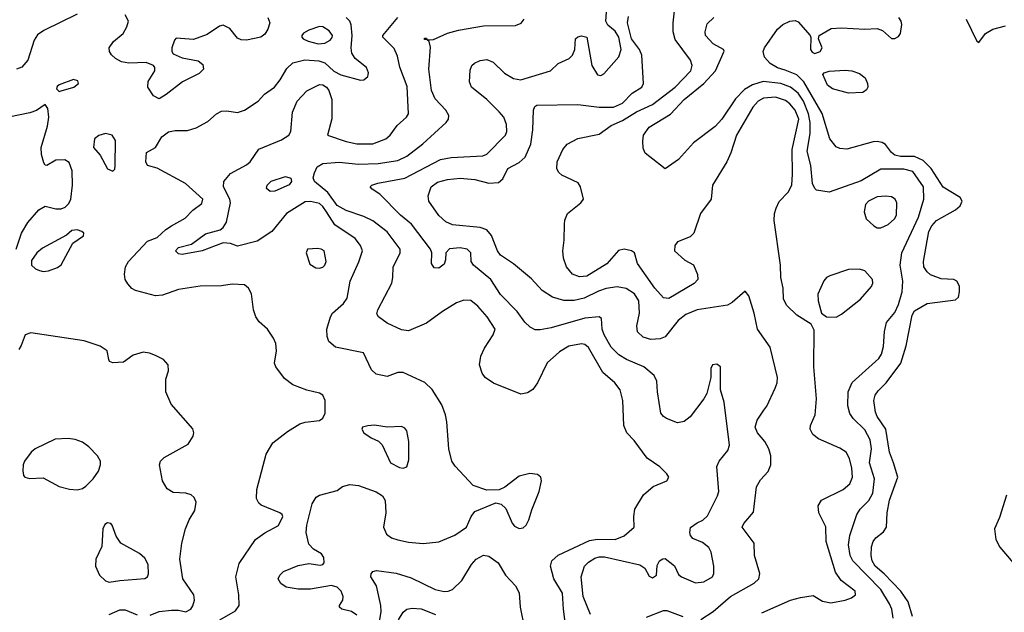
# Model space of a CAD drawing. Extents: x 1173029 to 1307123, y 522559 to 678521.
# Tile 377 of 623: x 1257903 to 1263429, y 576867 to 580193. Entities that reach past the tile are written whole.
import ezdxf

# ---------------------------------------------------------------- set-up
doc = ezdxf.new("R2010")
doc.units = 0

msp = doc.modelspace()

# ---------------------------------------------------------------- linework, layer by layer
at = {"layer": '0CON10XD'}
for points in [[(1262067.1, 576862.9), (1262228.8, 576935), (1262285, 576950.5), (1262355, 576960.6), (1262408.6, 576928.6), (1262455, 576920), (1262535.8, 576934.2), (1262571.5, 576948.5), (1262592.9, 576965), (1262591.9, 576985), (1262513.3, 577045), (1262481.4, 577091.4), (1262429.6, 577265), (1262426.1, 577346.1), (1262387.1, 577425), (1262384.2, 577465), (1262403, 577497), (1262525, 577555.5), (1262561.9, 577588.1), (1262576.7, 577625), (1262572.4, 577675), (1262560.5, 577730.5), (1262541.4, 577765), (1262505, 577788.9), (1262385, 577840.8), (1262354.5, 577864.5), (1262339.2, 577895), (1262341.4, 577915), (1262366.7, 577975), (1262375.4, 578065), (1262358.9, 578245), (1262360.7, 578450.7), (1262345, 578483.3), (1262265, 578534), (1262208.9, 578588.9), (1262189.4, 578625), (1262186.7, 578686.7), (1262174.4, 578745), (1262173.1, 578815), (1262136.1, 579065), (1262138.5, 579105), (1262147.6, 579135), (1262165, 579172.7), (1262215.9, 579224.1), (1262235.6, 579264.4), (1262240.6, 579325), (1262238.3, 579465), (1262275.5, 579635), (1262255.4, 579685.4), (1262225, 579720.9), (1262199.9, 579739.9), (1262145, 579757.4), (1262076.8, 579753.2), (1262046.9, 579735), (1262018, 579702), (1261926.2, 579545), (1261894.6, 579445.4), (1261871.9, 579395), (1261791.4, 579265), (1261783.1, 579185), (1261724, 579106), (1261685.7, 578994.3), (1261665.7, 578974.3), (1261595, 578945.8), (1261579.4, 578925), (1261578.1, 578895), (1261635, 578842.5), (1261685, 578817.5), (1261706.4, 578763.6), (1261708.8, 578735), (1261688.3, 578711.7), (1261545, 578628.2), (1261515, 578631.5), (1261466.6, 578686.6), (1261370.6, 578825), (1261353.8, 578883.8), (1261335.7, 578895.7), (1261294.3, 578904.3), (1261263, 578897), (1261197.6, 578822.4), (1261085, 578753.9), (1261045, 578750), (1261005, 578764.4), (1260970.6, 578805), (1260953.8, 578853.8), (1260950.9, 578895), (1260958.9, 578955), (1260960, 579045), (1260962.1, 579067.9), (1260977.5, 579105), (1261052.5, 579165), (1261067.1, 579185), (1261050.8, 579255), (1261036.8, 579276.8), (1260945, 579320.8), (1260928, 579335), (1260917.5, 579355), (1260918.6, 579395), (1260951.4, 579465), (1260975.5, 579494.5), (1261035, 579525.6), (1261155, 579550.9), (1261221.9, 579598.1), (1261285, 579627.9), (1261365, 579676.3), (1261455, 579717.2), (1261582.3, 579815), (1261669.6, 579905), (1261677.3, 579935), (1261668.2, 579965), (1261581.9, 580081.9), (1261569.5, 580125), (1261569.5, 580175), (1261585.9, 580314.1)], [(1260623.5, 579893.5), (1260675, 579863.6), (1260715, 579855.8), (1260882.5, 579905), (1260923.9, 579946.1), (1260985.7, 579974.3), (1261005, 579993.3), (1261018, 580025), (1261022, 580085), (1261035, 580097.1), (1261055, 580102.9), (1261086, 580095), (1261113.5, 579935), (1261145, 579884.3), (1261165, 579879.4), (1261180.9, 579889.1), (1261266.1, 579985), (1261278.4, 580025), (1261264.8, 580095), (1261245, 580128), (1261202.6, 580162.6), (1261193.1, 580185), (1261198.9, 580285)], [(1258225, 580224.7), (1258038.2, 580131.8), (1258002.4, 580107.6), (1257985, 580078), (1257948.9, 579965), (1257914.5, 579925.5), (1257885, 579915.7)], [(1259295.9, 580205.9), (1259307.3, 580175), (1259295, 580139.2), (1259278, 580112), (1259255.3, 580094.7), (1259175, 580077.4), (1259145, 580080.3), (1259125, 580089.3), (1259082.7, 580142.7), (1259045, 580161.5), (1259025, 580156.9), (1258955, 580110), (1258878.3, 580081.7), (1258781.7, 580088.3), (1258772.3, 580077.7), (1258757.5, 580035), (1258757.5, 580015), (1258765, 580001.2), (1258815, 579979.4), (1258905, 579961.4), (1258930.9, 579940.9), (1258934.2, 579915), (1258909.8, 579890.2), (1258815.8, 579845), (1258725, 579772.5), (1258685, 579748.9), (1258654.7, 579764.7), (1258621.2, 579815), (1258624, 579846), (1258661.4, 579905), (1258662, 579925), (1258654, 579935), (1258612.1, 579952.1), (1258515, 579948.2), (1258475, 579956.8), (1258440.6, 579975), (1258418.9, 579995), (1258406.7, 580015), (1258404.4, 580035.6), (1258429.3, 580070.7), (1258484.3, 580115), (1258505, 580152), (1258512.7, 580185), (1258495, 580220)], [(1259025.2, 576824.8), (1259114.2, 576875), (1259134.2, 576905), (1259133.1, 576965), (1259115.4, 577065), (1259135, 577141.2), (1259225.8, 577275), (1259278, 577312), (1259355.8, 577354.2), (1259378.8, 577405), (1259376.7, 577415), (1259362.5, 577425), (1259257.9, 577467.9), (1259245, 577478.8), (1259232.2, 577505), (1259233.6, 577556.4), (1259286.1, 577753.9), (1259322.8, 577817.2), (1259405, 577882), (1259475.6, 577924.4), (1259505, 577934.2), (1259585.9, 577944.1), (1259605, 577956.7), (1259618, 577985), (1259618, 578055), (1259603.3, 578085), (1259585, 578096.2), (1259515, 578114.3), (1259435, 578144.3), (1259388.8, 578178.8), (1259340, 578245), (1259333.3, 578265), (1259344.3, 578335), (1259340, 578375), (1259328, 578405), (1259294.2, 578455), (1259247, 578497), (1259227.8, 578525), (1259215.6, 578565), (1259204.4, 578654.4), (1259186.8, 578686.8), (1259165, 578704.2), (1259095, 578708.9), (1259035, 578698.6), (1258915, 578696.7), (1258795, 578678.5), (1258705, 578646.5), (1258665, 578642.2), (1258553, 578673), (1258532, 578685), (1258510, 578710), (1258495.7, 578735), (1258490.6, 578765), (1258496.5, 578805), (1258513.6, 578835), (1258620.6, 578949.4), (1258675, 578970.8), (1258723.8, 579016.2), (1258755, 579035.2), (1258830.7, 579079.3), (1258875, 579124.4), (1258925, 579160.8), (1258931.4, 579185), (1258832.6, 579272.6), (1258675, 579359.2), (1258620, 579375), (1258610, 579395), (1258615, 579446.7), (1258664.2, 579475.8), (1258701.2, 579535), (1258737.4, 579562.6), (1258775, 579570.5), (1258845, 579571.5), (1258894, 579586), (1258958.1, 579621.9), (1259008.1, 579665), (1259035, 579679.3), (1259065, 579681.3), (1259125, 579672.2), (1259165, 579685.6), (1259240.8, 579735), (1259276, 579774), (1259333.3, 579815), (1259365.3, 579854.7), (1259401.9, 579918.1), (1259435, 579950), (1259502.7, 579967.3), (1259581.3, 579961.3), (1259615, 579950), (1259665, 579904.7), (1259705, 579883.8), (1259815, 579852.9), (1259835, 579856.2), (1259855.7, 579874.3), (1259860.8, 579895), (1259849.4, 579925), (1259785.3, 579975.3), (1259766.2, 580005), (1259762.9, 580035), (1259768.9, 580105), (1259763.4, 580163.4), (1259755.3, 580185.3), (1259735.3, 580205.3)], [(1259795, 576850), (1259765, 576872), (1259710, 576885), (1259697.5, 576895), (1259696.7, 576905), (1259715.8, 576934.2), (1259717.5, 576955), (1259707.5, 576985), (1259685, 577007.5), (1259653, 577017), (1259535, 576996.4), (1259465, 576996.4), (1259397.6, 577007.6), (1259367.8, 577027.8), (1259354.2, 577055), (1259362.9, 577075), (1259384.1, 577095.9), (1259465, 577129.5), (1259525, 577141.4), (1259588.3, 577131.7), (1259604.1, 577135.9), (1259611.2, 577145), (1259609.2, 577175), (1259596.2, 577195), (1259551.2, 577221.2), (1259525, 577250), (1259510.8, 577315), (1259514.1, 577355), (1259544.5, 577475.5), (1259567.1, 577512.9), (1259585.7, 577524.3), (1259685, 577551.2), (1259715, 577573.3), (1259755, 577583.8), (1259805, 577578), (1259903.6, 577543.6), (1259939.8, 577519.8), (1259954.5, 577494.5), (1259957.9, 577425), (1259944.4, 577345), (1259961.4, 577305), (1259988.8, 577285), (1260025, 577273.5), (1260085, 577260), (1260167.2, 577252.8), (1260255, 577262.8), (1260345, 577299.6), (1260409.4, 577345), (1260436, 577405), (1260457.7, 577432.3), (1260575, 577481.2), (1260605, 577474), (1260630.3, 577450.3), (1260667.3, 577367.3), (1260680.5, 577350.5), (1260705, 577336.7), (1260728.3, 577341.7), (1260745, 577356.7), (1260760.8, 577385), (1260777.2, 577442.8), (1260818.9, 577545), (1260832, 577605), (1260828, 577625), (1260809.5, 577639.5), (1260765, 577645.6), (1260705, 577631.1), (1260625, 577570), (1260593.9, 577553.9), (1260525, 577552.5), (1260447.9, 577577.9), (1260346.9, 577686.9), (1260328.6, 577715), (1260311.1, 577785), (1260299.5, 577935), (1260293.3, 577975), (1260271.4, 578031.4), (1260217.9, 578117.9), (1260177.2, 578157.2), (1260055, 578212.5), (1260025, 578212), (1259965, 578190), (1259904.1, 578204.1), (1259877.7, 578227.7), (1259833, 578323), (1259675.6, 578355.6), (1259637.1, 578387.1), (1259628.6, 578415), (1259627.1, 578455), (1259646.7, 578525), (1259658.9, 578545), (1259719.9, 578600.1), (1259740.9, 578629.1), (1259757.3, 578725), (1259806.5, 578833.5), (1259826.9, 578895), (1259816.2, 578925), (1259785, 578964.5), (1259671.5, 579041.5), (1259625, 579114.6), (1259605, 579145.3), (1259585, 579160.9), (1259535, 579172.9), (1259505, 579170.9), (1259400.9, 579105), (1259318.6, 579005), (1259235, 578950.5), (1259125, 578922.5), (1259085, 578936), (1259045, 578941.2), (1258927.5, 578895), (1258815, 578875.7), (1258795, 578878), (1258778, 578895), (1258793.8, 578915), (1258867.5, 578932.5), (1258945, 578990.6), (1259027.3, 579012.7), (1259045, 579026.2), (1259063.5, 579056.5), (1259085.5, 579165), (1259082.7, 579185), (1259047.3, 579255), (1259047.8, 579285), (1259085, 579330), (1259175, 579378.9), (1259195.7, 579395), (1259245, 579466.5), (1259371.2, 579518.8), (1259414.2, 579545), (1259424.3, 579565), (1259434.3, 579674.3), (1259460, 579735), (1259515, 579793.3), (1259585, 579829.1), (1259605, 579827.3), (1259625, 579814.3), (1259637.8, 579795), (1259654.5, 579745), (1259653.7, 579636.3), (1259630, 579545), (1259735, 579508.7), (1259795, 579495.9), (1259885, 579496.7), (1259958.1, 579525), (1259981.1, 579545), (1260021.1, 579598.9), (1260074.3, 579645), (1260084.4, 579665), (1260078.1, 579818.1), (1260037.1, 579927.1), (1260022.4, 579987.6), (1260005, 580031.9), (1259940.8, 580095), (1259940, 580105), (1260024.5, 580205)], [(1260968, 576782), (1260953.8, 576885), (1260948.9, 576975), (1260899.6, 577055), (1260881.8, 577125), (1260890, 577155), (1260925, 577187.8), (1261099.8, 577270.2), (1261145, 577276.5), (1261245, 577275.4), (1261294.3, 577295.7), (1261351.9, 577345), (1261349.5, 577405), (1261355.6, 577445), (1261403.8, 577526.2), (1261457.9, 577572.1), (1261533.8, 577605), (1261545.8, 577625), (1261535, 577643.8), (1261495, 577683.3), (1261425, 577731.2), (1261351.1, 577831.1), (1261310, 577875), (1261292.9, 577915), (1261287.8, 578055), (1261272.9, 578115), (1261242.5, 578155), (1261175, 578212.9), (1261095, 578353.8), (1261075, 578369.6), (1261055, 578373.3), (1260985, 578359.6), (1260931.8, 578328.2), (1260863.8, 578266.2), (1260809.4, 578155), (1260783.2, 578116.8), (1260752.1, 578097.9), (1260715, 578090.6), (1260562.4, 578152.4), (1260516, 578185), (1260498.5, 578208.5), (1260482.5, 578255), (1260491.1, 578305), (1260510.6, 578349.4), (1260560.8, 578425), (1260572, 578455), (1260526.9, 578525), (1260474.3, 578585), (1260435, 578617.5), (1260395, 578619.2), (1260355, 578602.9), (1260275, 578555.6), (1260185, 578489.1), (1260085, 578447.3), (1260045, 578452.1), (1259965, 578490.4), (1259915.6, 578525), (1259907.1, 578542.9), (1259913.3, 578565), (1259990.6, 578715), (1259997.8, 578745), (1259999.4, 578805), (1260037.6, 578882.4), (1260037.5, 578905), (1259965, 579001.5), (1259885, 579063.1), (1259835, 579088), (1259735, 579121.9), (1259685, 579150.8), (1259632.1, 579222.1), (1259557.1, 579285), (1259550.6, 579305), (1259556.4, 579333.6), (1259572.2, 579367.8), (1259605, 579386.2), (1259695, 579392.7), (1259805, 579382.1), (1259915, 579386.4), (1260025, 579401.8), (1260075, 579426.2), (1260165, 579496.5), (1260295.8, 579615), (1260309.2, 579635), (1260312, 579655), (1260294.5, 579684.5), (1260235, 579749.2), (1260213.4, 579795), (1260199.6, 579915), (1260208.8, 580038.8), (1260200, 580070), (1260190, 580080), (1260175, 580082.5), (1260175, 580090), (1260185, 580090), (1260190, 580080), (1260225, 580081.2), (1260302.8, 580117.2), (1260365.8, 580134.2), (1260505, 580157.5), (1260685, 580160), (1260716.3, 580173.7), (1260733.9, 580196.1)], [(1261725, 576825.6), (1261795, 576870.6), (1261891.9, 576955), (1262025, 577030.9), (1262051.1, 577055), (1262055.6, 577085), (1262027.1, 577185), (1262024.3, 577255), (1261957.5, 577345), (1261965.8, 577365), (1262020.3, 577429.7), (1262038.6, 577571.4), (1262060.2, 577609.8), (1262102.8, 577657.2), (1262117.5, 577695), (1262117.5, 577745), (1262106.4, 577785), (1262084.4, 577825), (1262044.3, 577875), (1262030.8, 577905), (1262042, 577945), (1262078.7, 578001.3), (1262095.4, 578024.6), (1262142.5, 578125), (1262153.5, 578155), (1262155.5, 578185), (1262114, 578354), (1262042.5, 578455), (1262023.9, 578545), (1261995, 578642.5), (1261975, 578670), (1261901.2, 578605), (1261875, 578591.4), (1261705.3, 578565.3), (1261641.7, 578538.3), (1261597.3, 578505), (1261525, 578412.9), (1261497.4, 578402.6), (1261445, 578397.3), (1261400.9, 578410.9), (1261370.2, 578440.2), (1261365.5, 578475), (1261382.1, 578545), (1261377.3, 578615), (1261352.7, 578655), (1261305.6, 578684.4), (1261255, 578694.1), (1261195, 578683.7), (1261150.6, 578669.4), (1261070.5, 578629.5), (1261015, 578617.1), (1260956.4, 578616.4), (1260893.8, 578635), (1260835, 578673.3), (1260775, 578738.6), (1260675, 578822.2), (1260600.5, 578870.5), (1260583.5, 578895), (1260550.9, 578980.9), (1260524, 579014), (1260486.9, 579026.9), (1260331.7, 579041.7), (1260295, 579057.8), (1260255, 579094.4), (1260198.2, 579175), (1260195.5, 579205), (1260212.5, 579255), (1260248.2, 579281.8), (1260303.2, 579296.8), (1260375, 579304.2), (1260456.8, 579296.8), (1260535, 579275.5), (1260590.3, 579279.7), (1260615, 579300), (1260642, 579358), (1260705, 579392.2), (1260739.4, 579420.6), (1260771.8, 579495), (1260783.1, 579575), (1260785.7, 579685), (1260794, 579705), (1260805, 579714), (1261035, 579716.2), (1261155, 579701.3), (1261235, 579702.4), (1261285, 579725.3), (1261340.2, 579779.8), (1261394.4, 579815), (1261404.4, 579835), (1261394.7, 579994.7), (1261380.7, 580025), (1261335.4, 580085.4), (1261313.3, 580175), (1261318.6, 580211.4)], [(1262805.4, 576834.6), (1262796.4, 576883.6), (1262784, 576915), (1262736.2, 576995), (1262579.1, 577155), (1262563.2, 577185), (1262554.7, 577245), (1262561.7, 577298.3), (1262600.4, 577415), (1262620.4, 577445), (1262668.9, 577495), (1262690, 577535), (1262700, 577615), (1262672.2, 577705), (1262683, 577785), (1262674.8, 577834.8), (1262645, 577891.8), (1262581.1, 577955), (1262561.9, 577981.9), (1262550.5, 578025), (1262552.5, 578105), (1262575, 578156), (1262725, 578291.1), (1262739.1, 578315), (1262750.8, 578359.2), (1262756.3, 578443.7), (1262767.2, 578492.8), (1262815, 578548.6), (1262835, 578594.2), (1262854.7, 578665), (1262858.1, 578725), (1262844.1, 578815), (1262853.8, 578885), (1262946.3, 579085), (1262976.8, 579185), (1262974.5, 579255), (1262915, 579341.2), (1262865, 579354.1), (1262735, 579353.6), (1262625, 579287.6), (1262445, 579224.6), (1262375, 579235.7), (1262364.4, 579245), (1262352.8, 579272.8), (1262341.9, 579375), (1262322.9, 579455), (1262339.8, 579555), (1262339.4, 579615), (1262329, 579665), (1262301.5, 579735), (1262271.1, 579781.1), (1262227.9, 579815), (1262175, 579834.4), (1262075, 579846.7), (1262015, 579827.2), (1261969.7, 579800.3), (1261920.5, 579749.5), (1261842.5, 579635), (1261806, 579594), (1261685, 579502.2), (1261600.9, 579409.1), (1261525, 579356.7), (1261413, 579443), (1261401.7, 579471.7), (1261399.3, 579510.7), (1261403.8, 579545), (1261435, 579590), (1261555, 579661.8), (1261631.2, 579745), (1261742.7, 579835), (1261806.8, 579905), (1261856.1, 580016.1), (1261852.5, 580025), (1261795, 580057.1), (1261752.5, 580105), (1261750, 580125), (1261761.2, 580168.8), (1261797.5, 580205)], [(1262912.7, 576842.7), (1262888.1, 576925), (1262847.3, 576985), (1262755, 577082.1), (1262704, 577125), (1262687, 577155), (1262680.9, 577185), (1262682.5, 577235), (1262692, 577265), (1262707.6, 577285), (1262751.1, 577318.9), (1262766.8, 577345), (1262771.2, 577425), (1262784.4, 577495.6), (1262830.4, 577625), (1262806.2, 577705), (1262783.9, 577766.1), (1262763.6, 577895), (1262715.3, 577965), (1262705, 577990), (1262696.8, 578055), (1262703.6, 578085), (1262719.9, 578110.1), (1262765.6, 578154.4), (1262847.7, 578265), (1262877.4, 578362.6), (1262911.6, 578535), (1262925, 578558.9), (1262995, 578600.4), (1263155, 578620.6), (1263170.8, 578635), (1263177.5, 578665), (1263177, 578697), (1263162.5, 578725), (1263145, 578733.8), (1263075, 578739.2), (1263015, 578761.4), (1262995, 578777.5), (1262977.8, 578805), (1262975.4, 578835), (1263005.8, 579004.2), (1263021.8, 579035), (1263048.1, 579065), (1263154.1, 579125.9), (1263181.5, 579148.5), (1263191.8, 579175), (1263180, 579195), (1263085, 579253.4), (1263018.5, 579358.5), (1262973.3, 579403.3), (1262924.6, 579424.6), (1262845, 579425.5), (1262815, 579433.3), (1262795, 579447.8), (1262761.8, 579491.8), (1262743.8, 579503.8), (1262715, 579509.8), (1262692.7, 579507.3), (1262545, 579465.6), (1262505, 579470), (1262485, 579479.2), (1262450, 579525), (1262407.1, 579667.1), (1262303.3, 579843.3), (1262265, 579883.3), (1262198.7, 579908.7), (1262155, 579923.3), (1262115, 579946.7), (1262082.4, 579982.4), (1262075.5, 580015), (1262082.7, 580035), (1262155, 580140), (1262185, 580166.7), (1262225, 580184.5), (1262255, 580188.1), (1262271.7, 580181.7), (1262338.1, 580105), (1262343.3, 580093.3), (1262341.1, 580025), (1262350.3, 580010.3), (1262365, 580004), (1262394.3, 580015), (1262405.7, 580035), (1262385.6, 580085), (1262388.6, 580105), (1262456.1, 580143.9), (1262515, 580147.9), (1262645, 580140), (1262715, 580143.8), (1262745, 580131.8), (1262795, 580086.7), (1262815, 580087.2), (1262835, 580099.1), (1262845, 580116), (1262853.3, 580165), (1262850.3, 580185), (1262837.3, 580205)], [(1263215, 580196.6), (1263275, 580072), (1263285.8, 580064.2), (1263322.9, 580115), (1263365, 580140.3), (1263435, 580158.7)], [(1259578, 580058), (1259615, 580061.1), (1259645, 580077.3), (1259656.7, 580093.3), (1259657.5, 580105), (1259640.1, 580130.1), (1259605, 580153.3), (1259585, 580154), (1259525, 580134), (1259495, 580117.3), (1259485.6, 580105), (1259485.6, 580095), (1259494.4, 580085), (1259521.7, 580071.7), (1259578, 580058)], [(1261105.9, 576855), (1261065.3, 576955), (1261054, 577066), (1261071.9, 577125), (1261095, 577148.8), (1261129.9, 577170.1), (1261155, 577178.8), (1261185, 577177.2), (1261382.6, 577132.6), (1261411.2, 577115), (1261435, 577070), (1261455, 577060), (1261476.7, 577075), (1261480.7, 577129.3), (1261493.3, 577155), (1261512.3, 577167.7), (1261525, 577168.8), (1261578.3, 577128.3), (1261599.3, 577079.3), (1261616.7, 577065), (1261695, 577033.1), (1261742.7, 577037.3), (1261790.8, 577065), (1261797.5, 577085), (1261797.5, 577125), (1261782.5, 577205), (1261770.3, 577230.3), (1261735, 577258.6), (1261680.6, 577280.6), (1261667.9, 577297.9), (1261663.1, 577315), (1261667.8, 577342.2), (1261705, 577369.1), (1261736.3, 577383.7), (1261762.2, 577407.8), (1261819.8, 577520.2), (1261826.5, 577545), (1261814.4, 577685), (1261828.1, 577715), (1261876.4, 577775), (1261885.4, 577805), (1261855.5, 578045.5), (1261836.2, 578115), (1261836.7, 578245), (1261815, 578260), (1261790, 578255), (1261781.2, 578235), (1261781.2, 578185), (1261758.8, 578095), (1261742, 578065), (1261665, 577964.4), (1261631.7, 577938.3), (1261595, 577930), (1261532, 577955), (1261515, 577965.8), (1261501.1, 577985), (1261481.9, 578105), (1261479.4, 578165), (1261464.3, 578195), (1261405.8, 578245), (1261308.6, 578285), (1261265, 578312.1), (1261223.1, 578355), (1261182.9, 578425), (1261172.5, 578455), (1261168, 578515), (1261155.7, 578525.7), (1261075, 578516.8), (1260885, 578463.8), (1260823, 578453), (1260795, 578452.9), (1260767.4, 578467.4), (1260737.1, 578495), (1260694.5, 578555), (1260601.1, 578651.1), (1260546.9, 578735), (1260448.9, 578815), (1260436.9, 578835), (1260434.2, 578885), (1260414.5, 578904.5), (1260375, 578911.8), (1260314.1, 578905.9), (1260294.3, 578885), (1260292.9, 578845), (1260285, 578820), (1260255, 578798.9), (1260229.8, 578799.8), (1260213.5, 578825), (1260215.5, 578885), (1260209.2, 578905), (1260101.4, 579045), (1260039.5, 579095), (1259923.2, 579213.2), (1259881.2, 579241.2), (1259870, 579255), (1259880, 579265), (1259912.5, 579275), (1260065, 579303.2), (1260265, 579408.7), (1260325, 579420), (1260501.9, 579428.1), (1260525, 579437.7), (1260629.6, 579545), (1260636.1, 579565), (1260634.7, 579604.7), (1260619.1, 579645), (1260594.5, 579675), (1260524.7, 579744.7), (1260438.1, 579815), (1260426.9, 579845), (1260430.3, 579909.7), (1260440.8, 579935), (1260455, 579948.6), (1260486.9, 579963.1), (1260525, 579969.1), (1260559.2, 579955), (1260623.5, 579893.5)], [(1262555, 579780.6), (1262465, 579805.6), (1262435.8, 579825), (1262410, 579885), (1262417.5, 579895), (1262445, 579904.3), (1262535, 579909.4), (1262572.5, 579905), (1262615, 579890.8), (1262647.4, 579867.4), (1262661.4, 579835), (1262662.5, 579815), (1262655, 579800), (1262635, 579784.2), (1262555, 579780.6)], [(1258125, 579790), (1258135, 579793.3), (1258206.7, 579815), (1258232.5, 579835), (1258230, 579850), (1258205, 579856.7), (1258125, 579828), (1258112.7, 579817.3), (1258110, 579805), (1258125, 579790)], [(1257882.5, 578905), (1257912.7, 578995), (1257948.9, 579055), (1258010, 579125), (1258045, 579146.9), (1258105, 579131.5), (1258135, 579131.5), (1258158.8, 579141.2), (1258179.5, 579160.5), (1258190, 579185), (1258199.4, 579265), (1258197.1, 579345), (1258180.6, 579390.6), (1258155.6, 579405.6), (1258105, 579404.4), (1258055, 579373.8), (1258045, 579376.7), (1258039.1, 579389.1), (1258025, 579436.7), (1258022.8, 579475), (1258058.1, 579595), (1258066.9, 579645), (1258060, 579695), (1258046.1, 579716.1), (1257996.4, 579683.6), (1257960.4, 579669.6), (1257785.2, 579634.8)], [(1258425, 579343.3), (1258436.2, 579353.8), (1258438.8, 579375), (1258440, 579515), (1258422, 579545), (1258385, 579554.4), (1258347.3, 579542.7), (1258322.5, 579525), (1258317.5, 579475), (1258355, 579433.3), (1258395, 579356.2), (1258425, 579343.3)], [(1259308.8, 579228.8), (1259288.8, 579245), (1259292.5, 579265), (1259315, 579287.5), (1259395, 579312), (1259425, 579302.5), (1259428.8, 579285), (1259415, 579266.2), (1259335, 579231.4), (1259308.8, 579228.8)], [(1262735, 579024.5), (1262777, 579043), (1262811.9, 579075), (1262823.5, 579095), (1262825.4, 579165.4), (1262815.7, 579185), (1262795, 579197.8), (1262763, 579203), (1262715, 579199.3), (1262665.8, 579175), (1262649.2, 579155), (1262641.4, 579115), (1262652.5, 579075), (1262695.4, 579035.4), (1262715, 579025.6), (1262735, 579024.5)], [(1258035, 578780.3), (1258065, 578783.7), (1258115, 578802.8), (1258135, 578816.7), (1258201.2, 578938.8), (1258260.7, 578979.3), (1258262.5, 578995), (1258252.5, 579005), (1258225, 579013.8), (1258195, 579008.8), (1258165.8, 578984.2), (1258030.2, 578909.8), (1257999.4, 578885), (1257969.3, 578840.7), (1257969.4, 578815), (1257991.9, 578795), (1258014.8, 578784.8), (1258035, 578780.3)], [(1259585, 578797.5), (1259605, 578804.2), (1259615.8, 578815), (1259622.5, 578835), (1259611.2, 578895), (1259595, 578905.7), (1259575, 578909.2), (1259517.5, 578905), (1259510, 578885), (1259530.5, 578820.5), (1259565, 578800), (1259585, 578797.5)], [(1262485, 578524), (1262515, 578540), (1262620.8, 578625), (1262683.1, 578695), (1262691.4, 578715), (1262688.6, 578735), (1262645, 578784.2), (1262615, 578792.9), (1262555, 578790), (1262450, 578755), (1262431.2, 578745), (1262415, 578726.7), (1262381.7, 578651.7), (1262383.8, 578615), (1262403.3, 578545), (1262430, 578525), (1262485, 578524)], [(1258635, 576851.1), (1258685, 576871.4), (1258755, 576879.2), (1258795, 576879.2), (1258835, 576869.2), (1258863.8, 576885), (1258875, 576903.3), (1258883.3, 576935), (1258880.6, 576965), (1258818.2, 577055), (1258800.9, 577165), (1258813.1, 577255), (1258834.3, 577335), (1258854.5, 577385.5), (1258885, 577437.5), (1258892.5, 577485), (1258881.7, 577511.7), (1258865, 577525.8), (1258835, 577535.6), (1258765, 577540), (1258730.3, 577560.3), (1258703.8, 577605), (1258686.7, 577695), (1258693.3, 577715), (1258714.2, 577735.8), (1258848.7, 577811.3), (1258876, 577855), (1258880, 577875), (1258875, 577896.7), (1258752, 578035), (1258723.8, 578105), (1258723.8, 578175), (1258737.7, 578222.3), (1258736.2, 578255), (1258710, 578285), (1258665, 578308), (1258631.2, 578321.2), (1258595, 578326), (1258540.3, 578309.7), (1258485, 578270), (1258425, 578266.7), (1258407.5, 578275), (1258402.5, 578285), (1258393.3, 578335), (1258355, 578360.8), (1258265, 578390), (1257965, 578435.8), (1257933.3, 578425), (1257912, 578365), (1257897.6, 578342.4)], [(1260055, 577675.8), (1260075, 577684), (1260087.6, 577722.4), (1260086.9, 577825), (1260076.2, 577885), (1260065, 577900), (1260045, 577909.2), (1259965, 577905.6), (1259893.4, 577916.6), (1259855.7, 577914.3), (1259827.5, 577905), (1259823.3, 577895), (1259835, 577873.8), (1259875, 577846), (1259917.3, 577827.3), (1259937.3, 577807.3), (1259984, 577705), (1260035, 577678.6), (1260055, 577675.8)], [(1258225, 577554.3), (1258255, 577562.5), (1258273.8, 577575), (1258315, 577616), (1258345, 577658.8), (1258356.9, 577695), (1258355.6, 577715), (1258339.4, 577745), (1258291.4, 577795), (1258255, 577821.9), (1258215, 577836.5), (1258175, 577842.7), (1258102.1, 577837.9), (1257990, 577785), (1257967.5, 577765), (1257930.6, 577715), (1257922.9, 577695), (1257920.8, 577660.8), (1257923.3, 577635), (1257932.5, 577625), (1257958.3, 577618.3), (1258035, 577621.1), (1258125, 577572.1), (1258183, 577557), (1258225, 577554.3)], [(1263440.6, 577525), (1263401.4, 577398.6), (1263373.7, 577335), (1263381.2, 577275), (1263402.5, 577232.5), (1263477.9, 577145)], [(1258405.5, 577035.5), (1258465, 577044.6), (1258605, 577055.6), (1258619.2, 577065), (1258626.6, 577083.4), (1258624.4, 577134.4), (1258605, 577170), (1258576.1, 577196.1), (1258470.8, 577255), (1258445, 577293.8), (1258422.2, 577355), (1258413.8, 577365), (1258395, 577369.4), (1258380.8, 577359.2), (1258369.6, 577335), (1258363.9, 577236.1), (1258330, 577165), (1258327.8, 577125), (1258350.6, 577075), (1258385, 577042.5), (1258405.5, 577035.5)], [(1260233.8, 576995), (1260285, 576984.4), (1260307.5, 576985), (1260331.2, 576995), (1260384.3, 577045), (1260438, 577135), (1260464.5, 577165.5), (1260505, 577187.1), (1260535, 577181.9), (1260587.5, 577145), (1260629.2, 577075), (1260685.5, 577015.5), (1260706.4, 576976.4), (1260711.5, 576895), (1260736.6, 576776.6)], [(1259913.9, 576766.1), (1259931.5, 576871.5), (1259929.4, 576905), (1259904.7, 577014.7), (1259874.2, 577065), (1259875, 577082.5), (1259885, 577096.7), (1259905, 577101.2), (1260015, 577086.5), (1260099.8, 577059.8), (1260233.8, 576995)], [(1258405, 576853.8), (1258465, 576881.4), (1258495, 576881.4), (1258562, 576852)], [(1260027.9, 576825), (1260055, 576867.1), (1260075, 576884.4), (1260105, 576889.6), (1260155, 576885.4), (1260235.7, 576855)], [(1261419.7, 576840.3), (1261515, 576876.7), (1261535, 576877.8), (1261623.8, 576843.8)]]:
    msp.add_lwpolyline(points, dxfattribs=at)

doc.saveas('drawing.dxf')
